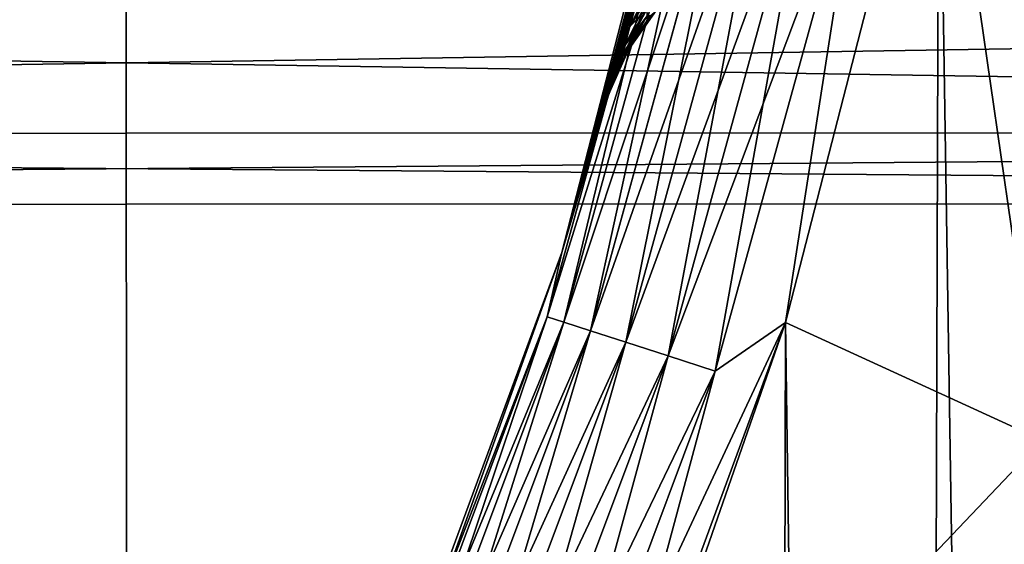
# Model space of a CAD drawing. Header units: metres. Extents: x -206 to 75, y -104 to 104.
# Tile 689 of 1056: x -65.96 to -61.76, y -22.96 to -20.72. Entities that reach past the tile are written whole.
import ezdxf

# ---------------------------------------------------------------- set-up
doc = ezdxf.new("R2010")
doc.units = ezdxf.units.M
doc.layers.add('solid_01_1-CONSUMER_THERM_B_125288', color=7, linetype='CONTINUOUS')

msp = doc.modelspace()

# ---------------------------------------------------------------- linework, layer by layer
at = {"layer": 'solid_01_1-CONSUMER_THERM_B_125288'}
for points in [[(-93.358711, -67.339516), (-65.514557, 74.985474), (-65.493088, -75.014526)], [(-93.358711, -67.339516), (-93.257065, -66.795311), (-65.514557, 74.985474)], [(-93.276108, 66.204689), (-65.514557, 74.985474), (-93.257141, -66.241692)], [(-93.257065, -66.795311), (-93.257141, -66.241692), (-65.514557, 74.985474)], [(-71.214859, 44.659821, 1.5), (-65.493088, -75.014526, 1.5), (-65.514557, 74.985474, 1.5)], [(-37.64893, 67.310463), (-65.493088, -75.014526), (-65.514557, 74.985474)], [(-59.792786, -44.688873, 1.5), (-65.514557, 74.985474, 1.5), (-65.493088, -75.014526, 1.5)], [(-59.792786, -44.688873, 1.5), (-59.805614, 44.660637, 1.5), (-65.514557, 74.985474, 1.5)], [(-37.64893, 67.310463), (-37.75058, 66.766258), (-65.493088, -75.014526)], [(-37.75058, 66.766258), (-37.7505, 66.212639), (-65.493088, -75.014526)], [(-37.7505, 66.212639), (-37.731541, -66.233742), (-65.493088, -75.014526)], [(-71.202034, -44.689686, 1.5), (-65.493088, -75.014526, 1.5), (-71.214859, 44.659821, 1.5)], [(-61.596828, -22.513968, 63.5), (-62.037323, -19.473194, 63.5), (-61.642651, -16.881865, 63.5)], [(-61.642647, -16.88183, 75.400002), (-62.037319, -19.473166, 75.400002), (-61.394062, -60.506603, 75.400002)], [(-63.645405, -21.713398, 74.400002), (-63.017021, -19.272722, 74.400002), (-63.31599, -20.561083, 73.591949)], [(-63.111134, -19.825886, 74.621429), (-63.017021, -19.272722, 74.400002), (-63.645405, -21.713398, 74.400002)], [(-63.1073, -19.695841, 65.085869), (-63.017021, -19.272722, 64.5), (-63.645405, -21.713398, 64.5)], [(-63.11108, -19.825899, 64.278328), (-63.645405, -21.713398, 64.5), (-63.017021, -19.272722, 64.5)], [(-61.596828, -22.513968, 63.5), (-62.69091, -22.01162, 63.5), (-62.037323, -19.473194, 63.5)], [(-62.377041, -19.993111, 63.525017), (-62.037323, -19.473194, 63.5), (-62.69091, -22.01162, 63.5)], [(-62.037319, -19.473166, 75.400002), (-62.690903, -22.011599, 75.400002), (-62.16478, -59.476757, 75.400002)], [(-62.377277, -19.993057, 75.374931), (-62.690903, -22.011599, 75.400002), (-62.037319, -19.473166, 75.400002)], [(-62.037319, -19.473166, 75.400002), (-62.16478, -59.476757, 75.400002), (-61.394062, -60.506603, 75.400002)], [(-63.149254, -19.88113, 65.093727), (-63.1073, -19.695841, 65.085869), (-63.645405, -21.713398, 64.5)], [(-63.706726, -21.988018, 74.621429), (-63.111134, -19.825886, 74.621429), (-63.645405, -21.713398, 74.400002)], [(-63.039158, -19.842283, 74.833076), (-63.111134, -19.825886, 74.621429), (-63.706726, -21.988018, 74.621429)], [(-63.636509, -22.010792, 74.833076), (-63.039158, -19.842283, 74.833076), (-63.706726, -21.988018, 74.621429)], [(-63.11108, -19.825899, 64.278328), (-63.706699, -21.988026, 64.27845), (-63.645405, -21.713398, 64.5)], [(-63.636456, -22.010807, 64.066811), (-63.706699, -21.988026, 64.27845), (-63.11108, -19.825899, 64.278328)], [(-62.923027, -19.868736, 75.022964), (-63.039158, -19.842283, 74.833076), (-63.636509, -22.010792, 74.833076)], [(-63.039051, -19.842306, 64.066704), (-63.636456, -22.010807, 64.066811), (-63.11108, -19.825899, 64.278328)], [(-63.523136, -22.04756, 63.876938), (-63.636456, -22.010807, 64.066811), (-63.039051, -19.842306, 64.066704)], [(-62.922874, -19.868773, 63.876842), (-63.523136, -22.04756, 63.876938), (-63.039051, -19.842306, 64.066704)], [(-63.188717, -20.049719, 65.115868), (-63.149254, -19.88113, 65.093727), (-63.645405, -21.713398, 64.5)], [(-63.523212, -22.047537, 75.022964), (-62.923027, -19.868736, 75.022964), (-63.636509, -22.010792, 74.833076)], [(-62.76857, -19.903921, 75.181549), (-62.923027, -19.868736, 75.022964), (-63.523212, -22.047537, 75.022964)], [(-63.372437, -22.096437, 63.718372), (-63.523136, -22.04756, 63.876938), (-62.922874, -19.868773, 63.876842)], [(-62.768383, -19.903965, 63.718292), (-63.372437, -22.096437, 63.718372), (-62.922874, -19.868773, 63.876842)], [(-63.372528, -22.096407, 75.181549), (-62.76857, -19.903921, 75.181549), (-63.523212, -22.047537, 75.022964)], [(-62.583557, -19.946068, 75.300873), (-62.76857, -19.903921, 75.181549), (-63.372528, -22.096407, 75.181549)], [(-63.191921, -22.154984, 63.599075), (-63.372437, -22.096437, 63.718372), (-62.768383, -19.903965, 63.718292)], [(-62.583336, -19.946117, 63.599022), (-63.191921, -22.154984, 63.599075), (-62.768383, -19.903965, 63.718292)], [(-63.192028, -22.154947, 75.300873), (-62.583557, -19.946068, 75.300873), (-63.372528, -22.096407, 75.181549)], [(-63.192028, -22.154947, 75.300873), (-62.377277, -19.993057, 75.374931), (-62.583557, -19.946068, 75.300873)], [(-62.583336, -19.946117, 63.599022), (-62.990669, -22.220255, 63.525043), (-63.191921, -22.154984, 63.599075)], [(-62.583336, -19.946117, 63.599022), (-62.377041, -19.993111, 63.525017), (-62.990669, -22.220255, 63.525043)], [(-63.192028, -22.154947, 75.300873), (-62.990784, -22.220217, 75.374931), (-62.377277, -19.993057, 75.374931)], [(-62.377277, -19.993057, 75.374931), (-62.990784, -22.220217, 75.374931), (-62.690903, -22.011599, 75.400002)], [(-62.990669, -22.220255, 63.525043), (-62.377041, -19.993111, 63.525017), (-62.69091, -22.01162, 63.5)], [(-63.225204, -20.201103, 65.150185), (-63.188717, -20.049719, 65.115868), (-63.645405, -21.713398, 64.5)], [(-63.258511, -20.33581, 65.194633), (-63.225204, -20.201103, 65.150185), (-63.645405, -21.713398, 64.5)], [(-63.28875, -20.455412, 65.247719), (-63.258511, -20.33581, 65.194633), (-63.645405, -21.713398, 64.5)], [(-63.297394, -20.489145, 65.265495), (-63.28875, -20.455412, 65.247719), (-63.645405, -21.713398, 64.5)], [(-63.316139, -20.561653, 65.308411), (-63.297394, -20.489145, 65.265495), (-63.645405, -21.713398, 64.5)], [(-63.645405, -21.713398, 74.400002), (-63.31599, -20.561083, 73.591949), (-63.340702, -20.655331, 73.524406)], [(-63.340816, -20.655769, 65.375946), (-63.316139, -20.561653, 65.308411), (-63.645405, -21.713398, 64.5)], [(-63.354984, -20.750656, 65.678886), (-63.268353, -20.615381, 65.794998), (-63.241211, -20.523232, 65.699448)], [(-63.322498, -20.634138, 65.556694), (-63.354984, -20.750656, 65.678886), (-63.241211, -20.523232, 65.699448)], [(-84.499031, -21.206577, 30.738758), (-46.499062, -20.604002, 33.273613), (-84.499062, -20.605827, 33.273609)], [(-84.499062, -20.605898, 20.425104), (-46.499062, -20.604067, 20.425081), (-46.499031, -21.204754, 22.959681)], [(-84.499031, -21.206577, 30.738758), (-46.499031, -21.204754, 30.738756), (-46.499062, -20.604002, 33.273613)], [(-84.499062, -20.605898, 20.425104), (-46.499031, -21.204754, 22.959681), (-84.499031, -21.206583, 22.959694)], [(-63.322498, -20.634138, 65.556694), (-63.362938, -20.738886, 65.449883), (-63.38269, -20.812143, 65.530228)], [(-63.322498, -20.634138, 65.556694), (-63.38269, -20.812143, 65.530228), (-63.354984, -20.750656, 65.678886)], [(-63.375309, -20.83005, 65.831139), (-63.281796, -20.677114, 65.91571), (-63.268353, -20.615381, 65.794998)], [(-63.354984, -20.750656, 65.678886), (-63.375309, -20.83005, 65.831139), (-63.268353, -20.615381, 65.794998)], [(-63.322498, -20.634138, 65.556694), (-63.340816, -20.655769, 65.375946), (-63.362938, -20.738886, 65.449883)], [(-63.362858, -20.738585, 73.450432), (-63.322586, -20.634308, 73.343498), (-63.355061, -20.750818, 73.221237)], [(-63.362858, -20.738585, 73.450432), (-63.340702, -20.655331, 73.524406), (-63.322586, -20.634308, 73.343498)], [(-63.355061, -20.750818, 73.221237), (-63.268345, -20.615374, 73.104996), (-63.281784, -20.677099, 72.984283)], [(-63.355061, -20.750818, 73.221237), (-63.322586, -20.634308, 73.343498), (-63.268345, -20.615374, 73.104996)], [(-63.645405, -21.713398, 74.400002), (-63.340702, -20.655331, 73.524406), (-63.362858, -20.738585, 73.450432)], [(-63.362938, -20.738886, 65.449883), (-63.340816, -20.655769, 65.375946), (-63.645405, -21.713398, 64.5)], [(-63.381836, -20.868288, 65.999756), (-63.280819, -20.706076, 66.052391), (-63.281796, -20.677114, 65.91571)], [(-63.375309, -20.83005, 65.831139), (-63.381836, -20.868288, 65.999756), (-63.281796, -20.677114, 65.91571)], [(-63.375389, -20.869997, 72.72802), (-63.242367, -20.682505, 72.559578), (-63.255318, -20.697487, 72.559578)], [(-63.375389, -20.869997, 72.72802), (-63.266846, -20.705803, 72.704079), (-63.242367, -20.682505, 72.559578)], [(-63.375366, -20.830175, 73.068932), (-63.281784, -20.677099, 72.984283), (-63.280807, -20.706059, 72.84761)], [(-63.375366, -20.830175, 73.068932), (-63.355061, -20.750818, 73.221237), (-63.281784, -20.677099, 72.984283)], [(-63.381874, -20.868374, 72.900284), (-63.280807, -20.706059, 72.84761), (-63.266846, -20.705803, 72.704079)], [(-63.375389, -20.869997, 72.72802), (-63.381874, -20.868374, 72.900284), (-63.266846, -20.705803, 72.704079)], [(-63.381874, -20.868374, 72.900284), (-63.375366, -20.830175, 73.068932), (-63.280807, -20.706059, 72.84761)], [(-63.381836, -20.868288, 65.999756), (-63.375366, -20.869947, 66.172005), (-63.280819, -20.706076, 66.052391)], [(-63.375389, -20.869997, 72.72802), (-63.255318, -20.697487, 72.559578), (-63.358055, -20.843363, 72.559578)], [(-63.375366, -20.869947, 66.172005), (-63.358059, -20.843365, 66.340424), (-63.266853, -20.705812, 66.195938)], [(-63.375366, -20.869947, 66.172005), (-63.266853, -20.705812, 66.195938), (-63.280819, -20.706076, 66.052391)], [(-63.255318, -20.697487, 72.559578), (-63.255318, -20.697485, 66.340424), (-63.358059, -20.843365, 66.340424)], [(-63.266853, -20.705812, 66.195938), (-63.358059, -20.843365, 66.340424), (-63.255318, -20.697485, 66.340424)], [(-63.358055, -20.843363, 72.559578), (-63.255318, -20.697487, 72.559578), (-63.358059, -20.843365, 66.340424)], [(-63.645405, -21.713398, 74.400002), (-63.362858, -20.738585, 73.450432), (-63.382626, -20.811911, 73.370049)], [(-63.38269, -20.812143, 65.530228), (-63.362938, -20.738886, 65.449883), (-63.645405, -21.713398, 64.5)], [(-63.354984, -20.750656, 65.678886), (-63.400192, -20.876339, 65.617393), (-63.415493, -20.931908, 65.712036)], [(-63.354984, -20.750656, 65.678886), (-63.415493, -20.931908, 65.712036), (-63.375309, -20.83005, 65.831139)], [(-63.354984, -20.750656, 65.678886), (-63.38269, -20.812143, 65.530228), (-63.400192, -20.876339, 65.617393)], [(-63.400143, -20.87615, 73.282883), (-63.355061, -20.750818, 73.221237), (-63.375366, -20.830175, 73.068932)], [(-63.400143, -20.87615, 73.282883), (-63.382626, -20.811911, 73.370049), (-63.355061, -20.750818, 73.221237)], [(-63.382626, -20.811911, 73.370049), (-63.362858, -20.738585, 73.450432), (-63.355061, -20.750818, 73.221237)], [(-63.645405, -21.713398, 74.400002), (-63.382626, -20.811911, 73.370049), (-63.400143, -20.87615, 73.282883)], [(-63.400192, -20.876339, 65.617393), (-63.38269, -20.812143, 65.530228), (-63.645405, -21.713398, 64.5)], [(-63.446747, -21.044981, 72.679123), (-63.358055, -20.843363, 72.559578), (-63.375034, -20.873943, 72.559578)], [(-63.446747, -21.044981, 72.679123), (-63.375389, -20.869997, 72.72802), (-63.358055, -20.843363, 72.559578)], [(-63.375309, -20.83005, 65.831139), (-63.428566, -20.978991, 65.815102), (-63.439304, -21.01741, 65.928017)], [(-63.375309, -20.83005, 65.831139), (-63.439304, -21.01741, 65.928017), (-63.381836, -20.868288, 65.999756)], [(-63.375309, -20.83005, 65.831139), (-63.415493, -20.931908, 65.712036), (-63.428566, -20.978991, 65.815102)], [(-63.428543, -20.978916, 73.085098), (-63.375366, -20.830175, 73.068932), (-63.381874, -20.868374, 72.900284)], [(-63.428543, -20.978916, 73.085098), (-63.415459, -20.931778, 73.188217), (-63.375366, -20.830175, 73.068932)], [(-63.415459, -20.931778, 73.188217), (-63.400143, -20.87615, 73.282883), (-63.375366, -20.830175, 73.068932)], [(-63.375366, -20.869947, 66.172005), (-63.375034, -20.873943, 66.340424), (-63.358059, -20.843365, 66.340424)], [(-63.358055, -20.843363, 72.559578), (-63.358059, -20.843365, 66.340424), (-63.375034, -20.873943, 66.340424)], [(-63.375034, -20.873943, 72.559578), (-63.358055, -20.843363, 72.559578), (-63.375034, -20.873943, 66.340424)], [(-63.645405, -21.713398, 74.400002), (-63.400143, -20.87615, 73.282883), (-63.415459, -20.931778, 73.188217)], [(-63.415493, -20.931908, 65.712036), (-63.400192, -20.876339, 65.617393), (-63.645405, -21.713398, 64.5)], [(-63.381836, -20.868288, 65.999756), (-63.447491, -21.046528, 66.052368), (-63.449574, -21.053923, 66.095932)], [(-63.381836, -20.868288, 65.999756), (-63.449574, -21.053923, 66.095932), (-63.375366, -20.869947, 66.172005)], [(-63.446747, -21.044977, 66.220871), (-63.375366, -20.869947, 66.172005), (-63.449574, -21.053923, 66.095932)], [(-63.449574, -21.053926, 72.804039), (-63.447483, -21.046501, 72.847748), (-63.375389, -20.869997, 72.72802)], [(-63.446747, -21.044981, 72.679123), (-63.449574, -21.053926, 72.804039), (-63.375389, -20.869997, 72.72802)], [(-63.381836, -20.868288, 65.999756), (-63.439304, -21.01741, 65.928017), (-63.447491, -21.046528, 66.052368)], [(-63.447483, -21.046501, 72.847748), (-63.381874, -20.868374, 72.900284), (-63.375389, -20.869997, 72.72802)], [(-63.447483, -21.046501, 72.847748), (-63.439293, -21.017368, 72.972137), (-63.381874, -20.868374, 72.900284)], [(-63.446747, -21.044977, 66.220871), (-63.439739, -21.023811, 66.340424), (-63.375366, -20.869947, 66.172005)], [(-63.446747, -21.044981, 72.679123), (-63.375034, -20.873943, 72.559578), (-63.439743, -21.023823, 72.559578)], [(-63.439743, -21.023823, 72.559578), (-63.375034, -20.873943, 72.559578), (-63.439739, -21.023811, 66.340424)], [(-63.375366, -20.869947, 66.172005), (-63.439739, -21.023811, 66.340424), (-63.375034, -20.873943, 66.340424)], [(-63.375034, -20.873943, 72.559578), (-63.375034, -20.873943, 66.340424), (-63.439739, -21.023811, 66.340424)], [(-63.439293, -21.017368, 72.972137), (-63.428543, -20.978916, 73.085098), (-63.381874, -20.868374, 72.900284)], [(-63.645405, -21.713398, 74.400002), (-63.415459, -20.931778, 73.188217), (-63.428543, -20.978916, 73.085098)], [(-63.428566, -20.978991, 65.815102), (-63.415493, -20.931908, 65.712036), (-63.645405, -21.713398, 64.5)], [(-63.645405, -21.713398, 74.400002), (-63.428543, -20.978916, 73.085098), (-63.439293, -21.017368, 72.972137)], [(-63.439304, -21.01741, 65.928017), (-63.428566, -20.978991, 65.815102), (-63.645405, -21.713398, 64.5)], [(-63.645405, -21.713398, 74.400002), (-63.439293, -21.017368, 72.972137), (-63.447483, -21.046501, 72.847748)], [(-63.447491, -21.046528, 66.052368), (-63.439304, -21.01741, 65.928017), (-63.645405, -21.713398, 64.5)], [(-63.439743, -21.023823, 72.559578), (-63.439739, -21.023811, 66.340424), (-63.454617, -21.071775, 66.340424)], [(-63.446747, -21.044977, 66.220871), (-63.454617, -21.071775, 66.340424), (-63.439739, -21.023811, 66.340424)], [(-63.439743, -21.023823, 72.559578), (-63.454617, -21.071775, 66.340424), (-63.454617, -21.071775, 72.559578)], [(-63.45274, -21.065136, 72.710556), (-63.439743, -21.023823, 72.559578), (-63.454617, -21.071775, 72.559578)], [(-63.45274, -21.065136, 72.710556), (-63.446747, -21.044981, 72.679123), (-63.439743, -21.023823, 72.559578)], [(-63.645405, -21.713398, 74.400002), (-63.447483, -21.046501, 72.847748), (-63.45274, -21.065136, 72.710556)], [(-63.449574, -21.053923, 66.095932), (-63.447491, -21.046528, 66.052368), (-63.645405, -21.713398, 64.5)], [(-63.45274, -21.06514, 66.189514), (-63.449574, -21.053923, 66.095932), (-63.645405, -21.713398, 64.5)], [(-63.645405, -21.713398, 64.5), (-63.45274, -21.065136, 72.710556), (-63.454617, -21.071775, 72.559578)], [(-63.645405, -21.713398, 64.5), (-63.645405, -21.713398, 74.400002), (-63.45274, -21.065136, 72.710556)], [(-63.45274, -21.06514, 66.189514), (-63.645405, -21.713398, 64.5), (-63.454617, -21.071775, 66.340424)], [(-63.446747, -21.044977, 66.220871), (-63.45274, -21.06514, 66.189514), (-63.454617, -21.071775, 66.340424)], [(-63.446747, -21.044977, 66.220871), (-63.449574, -21.053923, 66.095932), (-63.45274, -21.06514, 66.189514)], [(-63.45274, -21.065136, 72.710556), (-63.449574, -21.053926, 72.804039), (-63.446747, -21.044981, 72.679123)], [(-63.45274, -21.065136, 72.710556), (-63.447483, -21.046501, 72.847748), (-63.449574, -21.053926, 72.804039)], [(-63.645405, -21.713398, 64.5), (-63.454617, -21.071775, 72.559578), (-63.454617, -21.071775, 66.340424)], [(-84.499031, -21.206583, 22.959694), (-46.499031, -21.204754, 22.959681), (-46.499016, -21.50713, 25.546724)], [(-84.499016, -21.508965, 28.151453), (-46.499031, -21.204754, 30.738756), (-84.499031, -21.206577, 30.738758)], [(-84.499031, -21.206583, 22.959694), (-46.499016, -21.50713, 25.546724), (-84.499016, -21.508955, 25.546734)], [(-84.499016, -21.508965, 28.151453), (-46.499016, -21.507139, 28.151445), (-46.499031, -21.204754, 30.738756)], [(-84.499016, -21.508955, 25.546734), (-46.499016, -21.50713, 25.546724), (-46.499016, -21.507139, 28.151445)], [(-84.499016, -21.508955, 25.546734), (-46.499016, -21.507139, 28.151445), (-84.499016, -21.508965, 28.151453)], [(-64.516327, -24.078402, 64.5), (-64.516327, -24.078402, 74.400002), (-63.645405, -21.713398, 74.400002)], [(-63.706726, -21.988018, 74.621429), (-63.645405, -21.713398, 74.400002), (-64.516327, -24.078402, 74.400002)], [(-63.645405, -21.713398, 64.5), (-64.516327, -24.078402, 64.5), (-63.645405, -21.713398, 74.400002)], [(-64.4935, -24.088144, 64.278572), (-64.516327, -24.078402, 64.5), (-63.645405, -21.713398, 64.5)], [(-63.706699, -21.988026, 64.27845), (-64.4935, -24.088144, 64.278572), (-63.645405, -21.713398, 64.5)], [(-63.706726, -21.988018, 74.621429), (-64.516327, -24.078402, 74.400002), (-64.4935, -24.088144, 74.621429)], [(-63.636509, -22.010792, 74.833076), (-63.706726, -21.988018, 74.621429), (-64.4935, -24.088144, 74.621429)], [(-64.425598, -24.117113, 64.066925), (-64.4935, -24.088144, 64.278572), (-63.706699, -21.988026, 64.27845)], [(-63.636456, -22.010807, 64.066811), (-64.425598, -24.117113, 64.066925), (-63.706699, -21.988026, 64.27845)], [(-63.636509, -22.010792, 74.833076), (-64.4935, -24.088144, 74.621429), (-64.425598, -24.117113, 74.833076)], [(-63.523212, -22.047537, 75.022964), (-63.636509, -22.010792, 74.833076), (-64.425598, -24.117113, 74.833076)], [(-64.316048, -24.163853, 63.877037), (-64.425598, -24.117113, 64.066925), (-63.636456, -22.010807, 64.066811)], [(-63.523136, -22.04756, 63.876938), (-64.316048, -24.163853, 63.877037), (-63.636456, -22.010807, 64.066811)], [(-63.80122, -24.383509, 75.374931), (-63.59655, -24.470831, 75.400002), (-62.690903, -22.011599, 75.400002)], [(-62.990784, -22.220217, 75.374931), (-63.80122, -24.383509, 75.374931), (-62.690903, -22.011599, 75.400002)], [(-62.690903, -22.011599, 75.400002), (-63.59655, -24.470831, 75.400002), (-62.780556, -58.348114, 75.400002)], [(-63.596527, -24.614569, 63.5), (-63.59655, -24.470831, 63.5), (-62.69091, -22.01162, 63.5)], [(-62.990669, -22.220255, 63.525043), (-62.69091, -22.01162, 63.5), (-63.59655, -24.470831, 63.5)], [(-61.596828, -22.513968, 63.5), (-63.596527, -24.614569, 63.5), (-62.69091, -22.01162, 63.5)], [(-62.690903, -22.011599, 75.400002), (-62.780556, -58.348114, 75.400002), (-62.16478, -59.476757, 75.400002)], [(-63.523212, -22.047537, 75.022964), (-64.425598, -24.117113, 74.833076), (-64.316048, -24.163853, 75.022964)], [(-63.372528, -22.096407, 75.181549), (-63.523212, -22.047537, 75.022964), (-64.316048, -24.163853, 75.022964)], [(-64.170349, -24.226019, 63.718449), (-64.316048, -24.163853, 63.877037), (-63.523136, -22.04756, 63.876938)], [(-63.372437, -22.096437, 63.718372), (-64.170349, -24.226019, 63.718449), (-63.523136, -22.04756, 63.876938)], [(-63.372528, -22.096407, 75.181549), (-64.316048, -24.163853, 75.022964), (-64.170349, -24.226019, 75.181549)], [(-63.192028, -22.154947, 75.300873), (-63.372528, -22.096407, 75.181549), (-64.170349, -24.226019, 75.181549)], [(-63.995811, -24.300484, 63.599129), (-64.170349, -24.226019, 63.718449), (-63.372437, -22.096437, 63.718372)], [(-63.191921, -22.154984, 63.599075), (-63.995811, -24.300484, 63.599129), (-63.372437, -22.096437, 63.718372)], [(-63.192028, -22.154947, 75.300873), (-64.170349, -24.226019, 75.181549), (-63.995811, -24.300484, 75.300873)], [(-63.192028, -22.154947, 75.300873), (-63.995811, -24.300484, 75.300873), (-62.990784, -22.220217, 75.374931)], [(-63.191921, -22.154984, 63.599075), (-63.80122, -24.383509, 63.52507), (-63.995811, -24.300484, 63.599129)], [(-63.191921, -22.154984, 63.599075), (-62.990669, -22.220255, 63.525043), (-63.80122, -24.383509, 63.52507)], [(-62.990784, -22.220217, 75.374931), (-63.995811, -24.300484, 75.300873), (-63.80122, -24.383509, 75.374931)], [(-63.80122, -24.383509, 63.52507), (-62.990669, -22.220255, 63.525043), (-63.59655, -24.470831, 63.5)], [(-61.596828, -22.513968, 63.5), (-61.596527, -24.614283, 63.5), (-63.596527, -24.614569, 63.5)]]:
    msp.add_3dface(points, dxfattribs=at)

doc.saveas('drawing.dxf')
